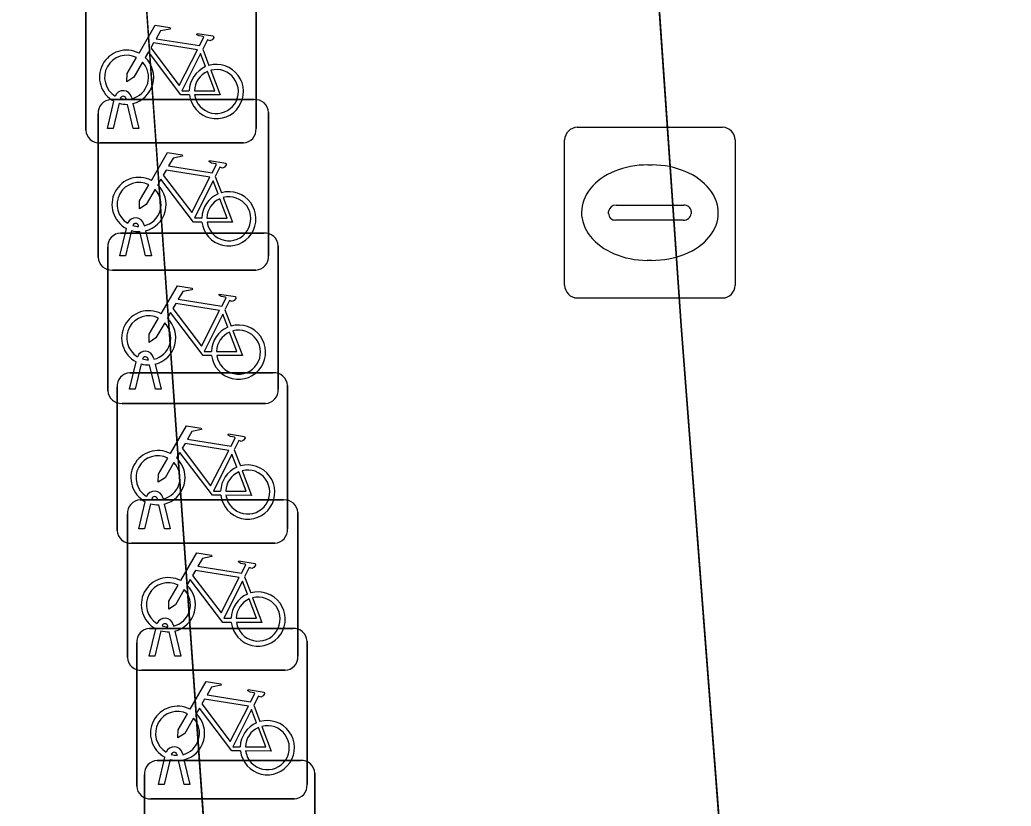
# Model space of a CAD drawing. Extents: x 161248 to 161848, y 384871 to 385383.
# Drawn here: x 161261.55 to 161267.36, y 385310.12 to 385314.73 of the extents above; entities that cross this region are included whole.
import ezdxf

# ---------------------------------------------------------------- set-up
doc = ezdxf.new("R2010")
doc.units = 0
for name, color, linetype in [('IMGEO_Berm_groen', 7, 'Continuous'), ('IMGEO_Fietsenrek', 7, 'Continuous'), ('IMGEO_Fietspad_gesloten', 7, 'Continuous'), ('IMGEO_Kolk', 7, 'Continuous'), ('IMGEO_Voetpad_open', 7, 'Continuous')]:
    doc.layers.add(name, color=color, linetype=linetype)

msp = doc.modelspace()

# ---------------------------------------------------------------- linework, layer by layer
at = {"layer": 'IMGEO_Berm_groen'}
msp.add_lwpolyline([(161279.435, 385144.415), (161273.278, 385201.438), (161272.519, 385207.639), (161271.091, 385227.08), (161270.412, 385243.981), (161269.728, 385255.799), (161268.918, 385265.585), (161266.954, 385291.9), (161266.061, 385304.636), (161265.987, 385305.638), (161262.952, 385305.408), (161262.443, 385312.634), (161261.74, 385322.607), (161257.138, 385322.371)], dxfattribs=at)
at = {"layer": 'IMGEO_Fietsenrek'}
for p, q in [((161261.9345, 385314.0819), (161261.9345, 385314.9228)), ((161261.9345, 385314.9228), (161261.9345, 385314.0819)), ((161262.9335, 385314.9321), (161262.9335, 385314.0912)), ((161262.9335, 385314.0912), (161262.9335, 385314.9321)), ((161262.6212, 385314.5562), (161262.6575, 385314.461)), ((161262.0819, 385314.2605), (161262.9228, 385314.2605)), ((161262.9228, 385314.2605), (161262.0819, 385314.2605)), ((161262.1719, 385314.2629), (161262.1709, 385314.2672)), ((161262.2026, 385314.2744), (161262.2044, 385314.2665)), ((161262.0615, 385314.0913), (161262.0998, 385314.2513)), ((161262.1302, 385314.2391), (161262.0949, 385314.0913)), ((161262.213, 385314.0913), (161262.1791, 385314.233)), ((161262.2114, 385314.2373), (161262.2464, 385314.0913)), ((161262.0075, 385313.3359), (161262.0075, 385314.1768)), ((161262.0075, 385314.1768), (161262.0075, 385313.3359)), ((161263.0065, 385314.1861), (161263.0065, 385313.3452)), ((161263.0065, 385313.3452), (161263.0065, 385314.1861)), ((161262.0949, 385314.0913), (161262.0615, 385314.0913)), ((161262.2464, 385314.0913), (161262.213, 385314.0913)), ((161262.8591, 385314.0075), (161262.0182, 385314.0075)), ((161262.0182, 385314.0075), (161262.8591, 385314.0075)), ((161262.6942, 385313.8102), (161262.7305, 385313.715)), ((161262.1345, 385313.3453), (161262.1728, 385313.5053)), ((161262.2449, 385313.5169), (161262.2439, 385313.5212)), ((161262.2756, 385313.5284), (161262.2774, 385313.5205)), ((161262.1389, 385313.4785), (161262.9798, 385313.4785)), ((161262.9798, 385313.4785), (161262.1389, 385313.4785)), ((161262.2032, 385313.4931), (161262.1679, 385313.3453)), ((161262.286, 385313.3453), (161262.2521, 385313.487)), ((161262.2844, 385313.4913), (161262.3194, 385313.3453)), ((161262.0645, 385312.5539), (161262.0645, 385313.3948)), ((161262.0645, 385313.3948), (161262.0645, 385312.5539)), ((161263.0635, 385313.4041), (161263.0635, 385312.5632)), ((161263.0635, 385312.5632), (161263.0635, 385313.4041)), ((161262.1679, 385313.3453), (161262.1345, 385313.3453)), ((161262.3194, 385313.3453), (161262.286, 385313.3453)), ((161262.9321, 385313.2615), (161262.0912, 385313.2615)), ((161262.0912, 385313.2615), (161262.9321, 385313.2615)), ((161262.7512, 385313.0282), (161262.7875, 385312.933)), ((161262.3326, 385312.7464), (161262.3344, 385312.7385)), ((161262.1915, 385312.5633), (161262.2298, 385312.7233)), ((161262.2602, 385312.7111), (161262.2249, 385312.5633)), ((161262.3019, 385312.7349), (161262.3009, 385312.7392)), ((161262.343, 385312.5633), (161262.3091, 385312.705)), ((161262.3414, 385312.7093), (161262.3764, 385312.5633)), ((161262.1929, 385312.6585), (161263.0338, 385312.6585)), ((161263.0338, 385312.6585), (161262.1929, 385312.6585)), ((161262.1185, 385311.7339), (161262.1185, 385312.5748)), ((161262.1185, 385312.5748), (161262.1185, 385311.7339)), ((161263.1175, 385312.5841), (161263.1175, 385311.7432)), ((161263.1175, 385311.7432), (161263.1175, 385312.5841)), ((161262.2249, 385312.5633), (161262.1915, 385312.5633)), ((161262.3764, 385312.5633), (161262.343, 385312.5633)), ((161262.9891, 385312.4795), (161262.1482, 385312.4795)), ((161262.1482, 385312.4795), (161262.9891, 385312.4795)), ((161262.8052, 385312.2082), (161262.8415, 385312.113)), ((161262.2455, 385311.7433), (161262.2838, 385311.9033)), ((161262.2539, 385311.9135), (161263.0948, 385311.9135)), ((161263.0948, 385311.9135), (161262.2539, 385311.9135)), ((161262.3142, 385311.8911), (161262.2789, 385311.7433)), ((161262.3559, 385311.9149), (161262.3549, 385311.9192)), ((161262.397, 385311.7433), (161262.3631, 385311.885)), ((161262.3866, 385311.9264), (161262.3884, 385311.9185)), ((161262.3954, 385311.8893), (161262.4304, 385311.7433)), ((161262.1795, 385310.9889), (161262.1795, 385311.8298)), ((161262.1795, 385311.8298), (161262.1795, 385310.9889)), ((161263.1785, 385311.8391), (161263.1785, 385310.9982)), ((161263.1785, 385310.9982), (161263.1785, 385311.8391)), ((161262.2789, 385311.7433), (161262.2455, 385311.7433)), ((161262.4304, 385311.7433), (161262.397, 385311.7433)), ((161263.0431, 385311.6595), (161262.2022, 385311.6595)), ((161262.2022, 385311.6595), (161263.0431, 385311.6595)), ((161262.8662, 385311.4632), (161262.9025, 385311.368)), ((161262.4476, 385311.1814), (161262.4494, 385311.1735)), ((161262.3065, 385310.9983), (161262.3448, 385311.1583)), ((161262.3079, 385311.1595), (161263.1488, 385311.1595)), ((161263.1488, 385311.1595), (161262.3079, 385311.1595)), ((161262.3752, 385311.1461), (161262.3399, 385310.9983)), ((161262.4169, 385311.1699), (161262.4159, 385311.1742)), ((161262.458, 385310.9983), (161262.4241, 385311.14)), ((161262.4564, 385311.1443), (161262.4914, 385310.9983)), ((161262.2335, 385310.2349), (161262.2335, 385311.0758)), ((161262.2335, 385311.0758), (161262.2335, 385310.2349)), ((161263.2325, 385311.0851), (161263.2325, 385310.2442)), ((161263.2325, 385310.2442), (161263.2325, 385311.0851)), ((161262.3399, 385310.9983), (161262.3065, 385310.9983)), ((161262.4914, 385310.9983), (161262.458, 385310.9983)), ((161263.1041, 385310.9145), (161262.2632, 385310.9145)), ((161262.2632, 385310.9145), (161263.1041, 385310.9145)), ((161262.9202, 385310.7092), (161262.9565, 385310.614)), ((161262.4709, 385310.4159), (161262.4699, 385310.4202)), ((161262.5016, 385310.4274), (161262.5034, 385310.4195)), ((161262.3539, 385310.3855), (161263.1948, 385310.3855)), ((161263.1948, 385310.3855), (161262.3539, 385310.3855)), ((161262.3605, 385310.2443), (161262.3988, 385310.4043)), ((161262.4292, 385310.3921), (161262.3939, 385310.2443)), ((161262.512, 385310.2443), (161262.4781, 385310.386)), ((161262.5104, 385310.3903), (161262.5454, 385310.2443)), ((161263.2785, 385310.3111), (161263.2785, 385309.4702)), ((161263.2785, 385309.4702), (161263.2785, 385310.3111)), ((161262.2795, 385309.4609), (161262.2795, 385310.3018)), ((161262.2795, 385310.3018), (161262.2795, 385309.4609)), ((161262.3939, 385310.2443), (161262.3605, 385310.2443)), ((161262.5454, 385310.2443), (161262.512, 385310.2443)), ((161263.1581, 385310.1605), (161262.3172, 385310.1605)), ((161262.3172, 385310.1605), (161263.1581, 385310.1605))]:
    msp.add_line(p, q, dxfattribs=at)
for points in [[(161262.2471, 385314.5332), (161262.3418, 385314.6967), (161262.428, 385314.6829), (161262.4297, 385314.6742), (161262.3736, 385314.6633), (161262.3474, 385314.618), (161262.6026, 385314.5772)], [(161262.6026, 385314.5772), (161262.6276, 385314.626), (161262.6225, 385314.63), (161262.5993, 385314.6337), (161262.5866, 385314.6412), (161262.5856, 385314.6443), (161262.5878, 385314.6489), (161262.6826, 385314.6338), (161262.6849, 385314.6235), (161262.6755, 385314.6111), (161262.6631, 385314.6047), (161262.6486, 385314.6109), (161262.6212, 385314.5562)], [(161262.5897, 385314.552), (161262.3329, 385314.593), (161262.3162, 385314.5642), (161262.4832, 385314.3439), (161262.5897, 385314.552)], [(161262.2678, 385314.4807), (161262.2162, 385314.3915), (161262.1763, 385314.3655), (161262.1775, 385314.413), (161262.232, 385314.5072)], [(161262.5428, 385314.2885), (161262.4931, 385314.2886), (161262.3024, 385314.5403), (161262.2834, 385314.5075)], [(161262.6377, 385314.454), (161262.6084, 385314.5308), (161262.499, 385314.3127), (161262.5417, 385314.3126)], [(161262.6682, 385314.4328), (161262.7232, 385314.2882), (161262.5731, 385314.2885)], [(161262.5717, 385314.3125), (161262.6916, 385314.3123), (161262.6484, 385314.4259)], [(161262.3201, 385313.7872), (161262.4148, 385313.9507), (161262.501, 385313.9369), (161262.5027, 385313.9282), (161262.4466, 385313.9173), (161262.4204, 385313.872), (161262.6756, 385313.8312)], [(161262.6756, 385313.8312), (161262.7006, 385313.88), (161262.6955, 385313.884), (161262.6723, 385313.8877), (161262.6596, 385313.8952), (161262.6586, 385313.8983), (161262.6608, 385313.9029), (161262.7556, 385313.8878), (161262.7579, 385313.8775), (161262.7485, 385313.8651), (161262.7361, 385313.8587), (161262.7216, 385313.8649), (161262.6942, 385313.8102)], [(161262.6158, 385313.5425), (161262.5661, 385313.5426), (161262.3754, 385313.7943), (161262.3564, 385313.7615)], [(161262.6627, 385313.806), (161262.4059, 385313.847), (161262.3892, 385313.8182), (161262.5562, 385313.5979), (161262.6627, 385313.806)], [(161262.3408, 385313.7347), (161262.2892, 385313.6455), (161262.2493, 385313.6195), (161262.2505, 385313.667), (161262.305, 385313.7612)], [(161262.7107, 385313.708), (161262.6814, 385313.7848), (161262.572, 385313.5667), (161262.6147, 385313.5666)], [(161262.6447, 385313.5665), (161262.7646, 385313.5663), (161262.7214, 385313.6799)], [(161262.7412, 385313.6868), (161262.7962, 385313.5422), (161262.6461, 385313.5425)], [(161262.3771, 385313.0052), (161262.4718, 385313.1687), (161262.558, 385313.1549), (161262.5597, 385313.1462), (161262.5036, 385313.1353), (161262.4774, 385313.09), (161262.7326, 385313.0492)], [(161262.7326, 385313.0492), (161262.7576, 385313.098), (161262.7525, 385313.102), (161262.7293, 385313.1057), (161262.7166, 385313.1132), (161262.7156, 385313.1163), (161262.7178, 385313.1209), (161262.8126, 385313.1058), (161262.8149, 385313.0955), (161262.8055, 385313.0831), (161262.7931, 385313.0767), (161262.7786, 385313.0829), (161262.7512, 385313.0282)], [(161262.7197, 385313.024), (161262.4629, 385313.065), (161262.4462, 385313.0362), (161262.6132, 385312.8159), (161262.7197, 385313.024)], [(161262.3978, 385312.9527), (161262.3462, 385312.8635), (161262.3063, 385312.8375), (161262.3075, 385312.885), (161262.362, 385312.9792)], [(161262.6728, 385312.7605), (161262.6231, 385312.7606), (161262.4324, 385313.0123), (161262.4134, 385312.9795)], [(161262.7677, 385312.926), (161262.7384, 385313.0028), (161262.629, 385312.7847), (161262.6717, 385312.7846)], [(161262.7017, 385312.7845), (161262.8216, 385312.7843), (161262.7784, 385312.8979)], [(161262.7982, 385312.9048), (161262.8532, 385312.7602), (161262.7031, 385312.7605)], [(161262.4311, 385312.1852), (161262.5258, 385312.3487), (161262.612, 385312.3349), (161262.6137, 385312.3262), (161262.5576, 385312.3153), (161262.5314, 385312.27), (161262.7866, 385312.2292)], [(161262.7866, 385312.2292), (161262.8116, 385312.278), (161262.8065, 385312.282), (161262.7833, 385312.2857), (161262.7706, 385312.2932), (161262.7696, 385312.2963), (161262.7718, 385312.3009), (161262.8666, 385312.2858), (161262.8689, 385312.2755), (161262.8595, 385312.2631), (161262.8471, 385312.2567), (161262.8326, 385312.2629), (161262.8052, 385312.2082)], [(161262.7737, 385312.204), (161262.5169, 385312.245), (161262.5002, 385312.2162), (161262.6672, 385311.9959), (161262.7737, 385312.204)], [(161262.7268, 385311.9405), (161262.6771, 385311.9406), (161262.4864, 385312.1923), (161262.4674, 385312.1595)], [(161262.8217, 385312.106), (161262.7924, 385312.1828), (161262.683, 385311.9647), (161262.7257, 385311.9646)], [(161262.4518, 385312.1327), (161262.4002, 385312.0435), (161262.3603, 385312.0175), (161262.3615, 385312.065), (161262.416, 385312.1592)], [(161262.7557, 385311.9645), (161262.8756, 385311.9643), (161262.8324, 385312.0779)], [(161262.8522, 385312.0848), (161262.9072, 385311.9402), (161262.7571, 385311.9405)], [(161262.4921, 385311.4402), (161262.5868, 385311.6037), (161262.673, 385311.5899), (161262.6747, 385311.5812), (161262.6186, 385311.5703), (161262.5924, 385311.525), (161262.8476, 385311.4842)], [(161262.8476, 385311.4842), (161262.8726, 385311.533), (161262.8675, 385311.537), (161262.8443, 385311.5407), (161262.8316, 385311.5482), (161262.8306, 385311.5513), (161262.8328, 385311.5559), (161262.9276, 385311.5408), (161262.9299, 385311.5305), (161262.9205, 385311.5181), (161262.9081, 385311.5117), (161262.8936, 385311.5179), (161262.8662, 385311.4632)], [(161262.8347, 385311.459), (161262.5779, 385311.5), (161262.5612, 385311.4712), (161262.7282, 385311.2509), (161262.8347, 385311.459)], [(161262.5128, 385311.3877), (161262.4612, 385311.2985), (161262.4213, 385311.2725), (161262.4225, 385311.32), (161262.477, 385311.4142)], [(161262.7878, 385311.1955), (161262.7381, 385311.1956), (161262.5474, 385311.4473), (161262.5284, 385311.4145)], [(161262.8827, 385311.361), (161262.8534, 385311.4378), (161262.744, 385311.2197), (161262.7867, 385311.2196)], [(161262.8167, 385311.2195), (161262.9366, 385311.2193), (161262.8934, 385311.3329)], [(161262.9132, 385311.3398), (161262.9682, 385311.1952), (161262.8181, 385311.1955)], [(161262.5461, 385310.6862), (161262.6408, 385310.8497), (161262.727, 385310.8359), (161262.7287, 385310.8272), (161262.6726, 385310.8163), (161262.6464, 385310.771), (161262.9016, 385310.7302)], [(161262.9016, 385310.7302), (161262.9266, 385310.779), (161262.9215, 385310.783), (161262.8983, 385310.7867), (161262.8856, 385310.7942), (161262.8846, 385310.7973), (161262.8868, 385310.8019), (161262.9816, 385310.7868), (161262.9839, 385310.7765), (161262.9745, 385310.7641), (161262.9621, 385310.7577), (161262.9476, 385310.7639), (161262.9202, 385310.7092)], [(161262.8887, 385310.705), (161262.6319, 385310.746), (161262.6152, 385310.7172), (161262.7822, 385310.4969), (161262.8887, 385310.705)], [(161262.5668, 385310.6337), (161262.5152, 385310.5445), (161262.4753, 385310.5185), (161262.4765, 385310.566), (161262.531, 385310.6602)], [(161262.8418, 385310.4415), (161262.7921, 385310.4416), (161262.6014, 385310.6933), (161262.5824, 385310.6605)], [(161262.9367, 385310.607), (161262.9074, 385310.6838), (161262.798, 385310.4657), (161262.8407, 385310.4656)], [(161262.8707, 385310.4655), (161262.9906, 385310.4653), (161262.9474, 385310.5789)], [(161262.9672, 385310.5858), (161263.0222, 385310.4412), (161262.8721, 385310.4415)]]:
    msp.add_lwpolyline(points, dxfattribs=at)
for centre, radius, start, end in [((161262.1741, 385314.3919), 0.159, 62.67661, 242.13685), ((161262.1741, 385314.3919), 0.129, 63.31916, 238.90302), ((161262.1741, 385314.3919), 0.159, 283.5766, 46.60424), ((161262.1741, 385314.3919), 0.129, 283.60429, 43.43025), ((161262.7007, 385314.3079), 0.159, 113.3408, 178.32165), ((161262.7007, 385314.3079), 0.159, 187.0065, 105.77075), ((161262.7007, 385314.3079), 0.129, 188.67146, 104.58832), ((161262.7007, 385314.3079), 0.129, 113.92302, 177.95563), ((161262.0852, 385314.1826), 0.0779, 92.4484, 184.28452), ((161262.0852, 385314.1826), 0.0779, 92.4484, 184.28452), ((161262.1539, 385314.2633), 0.0499, 12.8025, 158.69338), ((161262.1539, 385314.2633), 0.0174, 12.8025, 163.45023), ((161262.1741, 385314.3919), 0.129, 253.41502, 269.02044), ((161262.9286, 385314.1828), 0.0779, 2.4484, 94.28452), ((161262.9286, 385314.1828), 0.0779, 2.4484, 94.28452), ((161262.1741, 385314.3919), 0.159, 253.99666, 271.78671), ((161262.8558, 385314.0854), 0.0779, 272.4484, 4.28452), ((161262.8558, 385314.0854), 0.0779, 272.4484, 4.28452), ((161262.0124, 385314.0852), 0.0779, 182.4484, 274.28452), ((161262.0124, 385314.0852), 0.0779, 182.4484, 274.28452), ((161262.2471, 385313.6459), 0.159, 62.67661, 242.13685), ((161262.2471, 385313.6459), 0.129, 63.31916, 238.90302), ((161262.2471, 385313.6459), 0.129, 283.60429, 43.43025), ((161262.2471, 385313.6459), 0.159, 283.5766, 46.60424), ((161262.7737, 385313.5619), 0.159, 113.3408, 178.32165), ((161262.7737, 385313.5619), 0.159, 187.0065, 105.77075), ((161262.7737, 385313.5619), 0.129, 113.92302, 177.95563), ((161262.7737, 385313.5619), 0.129, 188.67146, 104.58832), ((161262.2269, 385313.5173), 0.0499, 12.8025, 158.69338), ((161262.2269, 385313.5173), 0.0174, 12.8025, 163.45023), ((161262.2471, 385313.6459), 0.129, 253.41502, 269.02044), ((161262.1422, 385313.4006), 0.0779, 92.4484, 184.28452), ((161262.1422, 385313.4006), 0.0779, 92.4484, 184.28452), ((161262.2471, 385313.6459), 0.159, 253.99666, 271.78671), ((161262.9856, 385313.4008), 0.0779, 2.4484, 94.28452), ((161262.9856, 385313.4008), 0.0779, 2.4484, 94.28452), ((161262.0854, 385313.3392), 0.0779, 182.4484, 274.28452), ((161262.0854, 385313.3392), 0.0779, 182.4484, 274.28452), ((161262.9288, 385313.3394), 0.0779, 272.4484, 4.28452), ((161262.9288, 385313.3394), 0.0779, 272.4484, 4.28452), ((161262.3041, 385312.8639), 0.159, 62.67661, 242.13685), ((161262.3041, 385312.8639), 0.129, 63.31916, 238.90302), ((161262.3041, 385312.8639), 0.159, 283.5766, 46.60424), ((161262.3041, 385312.8639), 0.129, 283.60429, 43.43025), ((161262.8307, 385312.7799), 0.159, 113.3408, 178.32165), ((161262.8307, 385312.7799), 0.159, 187.0065, 105.77075), ((161262.8307, 385312.7799), 0.129, 113.92302, 177.95563), ((161262.8307, 385312.7799), 0.129, 188.67146, 104.58832), ((161262.2839, 385312.7353), 0.0499, 12.8025, 158.69338), ((161262.2839, 385312.7353), 0.0174, 12.8025, 163.45023), ((161262.3041, 385312.8639), 0.159, 253.99666, 271.78671), ((161262.3041, 385312.8639), 0.129, 253.41502, 269.02044), ((161262.1962, 385312.5806), 0.0779, 92.4484, 184.28452), ((161262.1962, 385312.5806), 0.0779, 92.4484, 184.28452), ((161263.0396, 385312.5808), 0.0779, 2.4484, 94.28452), ((161263.0396, 385312.5808), 0.0779, 2.4484, 94.28452), ((161262.1424, 385312.5572), 0.0779, 182.4484, 274.28452), ((161262.1424, 385312.5572), 0.0779, 182.4484, 274.28452), ((161262.9858, 385312.5574), 0.0779, 272.4484, 4.28452), ((161262.9858, 385312.5574), 0.0779, 272.4484, 4.28452), ((161262.3581, 385312.0439), 0.159, 62.67661, 242.13685), ((161262.3581, 385312.0439), 0.129, 63.31916, 238.90302), ((161262.3581, 385312.0439), 0.129, 283.60429, 43.43025), ((161262.3581, 385312.0439), 0.159, 283.5766, 46.60424), ((161262.8847, 385311.9599), 0.159, 113.3408, 178.32165), ((161262.8847, 385311.9599), 0.159, 187.0065, 105.77075), ((161262.8847, 385311.9599), 0.129, 113.92302, 177.95563), ((161262.8847, 385311.9599), 0.129, 188.67146, 104.58832), ((161262.3379, 385311.9153), 0.0499, 12.8025, 158.69338), ((161262.3379, 385311.9153), 0.0174, 12.8025, 163.45023), ((161262.2572, 385311.8356), 0.0779, 92.4484, 184.28452), ((161262.2572, 385311.8356), 0.0779, 92.4484, 184.28452), ((161262.3581, 385312.0439), 0.159, 253.99666, 271.78671), ((161262.3581, 385312.0439), 0.129, 253.41502, 269.02044), ((161263.1006, 385311.8358), 0.0779, 2.4484, 94.28452), ((161263.1006, 385311.8358), 0.0779, 2.4484, 94.28452), ((161262.1964, 385311.7372), 0.0779, 182.4484, 274.28452), ((161262.1964, 385311.7372), 0.0779, 182.4484, 274.28452), ((161263.0398, 385311.7374), 0.0779, 272.4484, 4.28452), ((161263.0398, 385311.7374), 0.0779, 272.4484, 4.28452), ((161262.4191, 385311.2989), 0.159, 62.67661, 242.13685), ((161262.4191, 385311.2989), 0.129, 63.31916, 238.90302), ((161262.4191, 385311.2989), 0.159, 283.5766, 46.60424), ((161262.4191, 385311.2989), 0.129, 283.60429, 43.43025), ((161262.9457, 385311.2149), 0.159, 113.3408, 178.32165), ((161262.9457, 385311.2149), 0.159, 187.0065, 105.77075), ((161262.9457, 385311.2149), 0.129, 113.92302, 177.95563), ((161262.9457, 385311.2149), 0.129, 188.67146, 104.58832), ((161262.3989, 385311.1703), 0.0499, 12.8025, 158.69338), ((161262.3989, 385311.1703), 0.0174, 12.8025, 163.45023), ((161262.4191, 385311.2989), 0.129, 253.41502, 269.02044), ((161262.3112, 385311.0816), 0.0779, 92.4484, 184.28452), ((161262.3112, 385311.0816), 0.0779, 92.4484, 184.28452), ((161262.4191, 385311.2989), 0.159, 253.99666, 271.78671), ((161263.1546, 385311.0818), 0.0779, 2.4484, 94.28452), ((161263.1546, 385311.0818), 0.0779, 2.4484, 94.28452), ((161262.2574, 385310.9922), 0.0779, 182.4484, 274.28452), ((161262.2574, 385310.9922), 0.0779, 182.4484, 274.28452), ((161263.1008, 385310.9924), 0.0779, 272.4484, 4.28452), ((161263.1008, 385310.9924), 0.0779, 272.4484, 4.28452), ((161262.4731, 385310.5449), 0.159, 62.67661, 242.13685), ((161262.4731, 385310.5449), 0.129, 63.31916, 238.90302), ((161262.4731, 385310.5449), 0.159, 283.5766, 46.60424), ((161262.4731, 385310.5449), 0.129, 283.60429, 43.43025), ((161262.9997, 385310.4609), 0.159, 113.3408, 178.32165), ((161262.9997, 385310.4609), 0.159, 187.0065, 105.77075), ((161262.9997, 385310.4609), 0.129, 113.92302, 177.95563), ((161262.9997, 385310.4609), 0.129, 188.67146, 104.58832), ((161262.4529, 385310.4163), 0.0499, 12.8025, 158.69338), ((161262.4529, 385310.4163), 0.0174, 12.8025, 163.45023), ((161262.4731, 385310.5449), 0.129, 253.41502, 269.02044), ((161262.3572, 385310.3076), 0.0779, 92.4484, 184.28452), ((161262.3572, 385310.3076), 0.0779, 92.4484, 184.28452), ((161262.4731, 385310.5449), 0.159, 253.99666, 271.78671), ((161263.2006, 385310.3078), 0.0779, 2.4484, 94.28452), ((161263.2006, 385310.3078), 0.0779, 2.4484, 94.28452), ((161262.3114, 385310.2382), 0.0779, 182.4484, 274.28452), ((161262.3114, 385310.2382), 0.0779, 182.4484, 274.28452), ((161263.1548, 385310.2384), 0.0779, 272.4484, 4.28452), ((161263.1548, 385310.2384), 0.0779, 272.4484, 4.28452)]:
    msp.add_arc(centre, radius, start, end, dxfattribs=at)
at = {"layer": 'IMGEO_Fietspad_gesloten'}
msp.add_lwpolyline([(161255.931, 385327.627), (161256.339, 385324.574), (161264.625, 385325.002), (161264.745, 385322.761), (161265.427, 385312.935), (161265.987, 385305.638), (161266.061, 385304.636), (161266.954, 385291.9), (161268.918, 385265.585), (161269.728, 385255.799), (161270.412, 385243.981), (161271.091, 385227.08), (161272.519, 385207.639), (161273.278, 385201.438), (161279.435, 385144.415), (161286.649, 385075.675), (161292.634, 385023.456), (161298.845, 384967.161), (161304.157, 384919.005), (161304.284, 384917.771), (161304.405, 384916.554)], dxfattribs=at)
at = {"layer": 'IMGEO_Kolk'}
for p, q in [((161264.8179, 385314.0985), (161265.6701, 385314.0985)), ((161264.7435, 385313.1719), (161264.7435, 385314.0241)), ((161265.7445, 385314.0241), (161265.7445, 385313.1719)), ((161265.2315, 385313.8777), (161265.2565, 385313.8777)), ((161265.045, 385313.6413), (161265.4429, 385313.6413)), ((161265.0019, 385313.5919), (161265.0019, 385313.6041)), ((161265.486, 385313.6041), (161265.486, 385313.5919)), ((161265.4395, 385313.5547), (161265.0416, 385313.5547)), ((161265.2535, 385313.3183), (161265.2286, 385313.3183)), ((161265.6701, 385313.0975), (161264.8179, 385313.0975))]:
    msp.add_line(p, q, dxfattribs=at)
for points in [[(161264.8179, 385314.0985), (161265.6701, 385314.0985)], [(161264.7435, 385313.1719), (161264.7435, 385314.0241)], [(161265.7445, 385314.0241), (161265.7445, 385313.1719)], [(161265.6701, 385313.0975), (161264.8179, 385313.0975)]]:
    msp.add_lwpolyline(points, dxfattribs=at)
for centre, radius, start, end in [((161264.82, 385314.022), 0.0765, 91.55205, 178.44795), ((161264.82, 385314.022), 0.0765, 91.55205, 178.44795), ((161265.668, 385314.022), 0.0765, 1.55205, 88.44795), ((161265.668, 385314.022), 0.0765, 1.55205, 88.44795), ((161265.0421, 385313.6011), 0.0403, 85.87752, 175.75265), ((161265.4474, 385313.6029), 0.0386, 1.73085, 96.63898), ((161265.0386, 385313.5912), 0.0366, 178.93798, 274.71019), ((161265.4434, 385313.5975), 0.043, 264.86636, 352.45326), ((161264.82, 385313.174), 0.0765, 181.55205, 268.44795), ((161264.82, 385313.174), 0.0765, 181.55205, 268.44795), ((161265.668, 385313.174), 0.0765, 271.55205, 358.44795), ((161265.668, 385313.174), 0.0765, 271.55205, 358.44795)]:
    msp.add_arc(centre, radius, start, end, dxfattribs=at)
for centre, major_axis, ratio, start_param, end_param in [((161265.23, 385313.598), (-0.3872, 0.002), 0.722429, 4.712389, 7.853982), ((161265.255, 385313.598), (-0.3901, 0.002), 0.717154, 1.570796, 4.712389)]:
    msp.add_ellipse(centre, major_axis=major_axis, ratio=ratio, start_param=start_param, end_param=end_param, dxfattribs=at)
at = {"layer": 'IMGEO_Voetpad_open'}
msp.add_lwpolyline([(161264.745, 385322.761), (161261.74, 385322.607), (161262.443, 385312.634), (161262.952, 385305.408), (161265.987, 385305.638), (161265.427, 385312.935)], close=True, dxfattribs=at)

doc.saveas('drawing.dxf')
